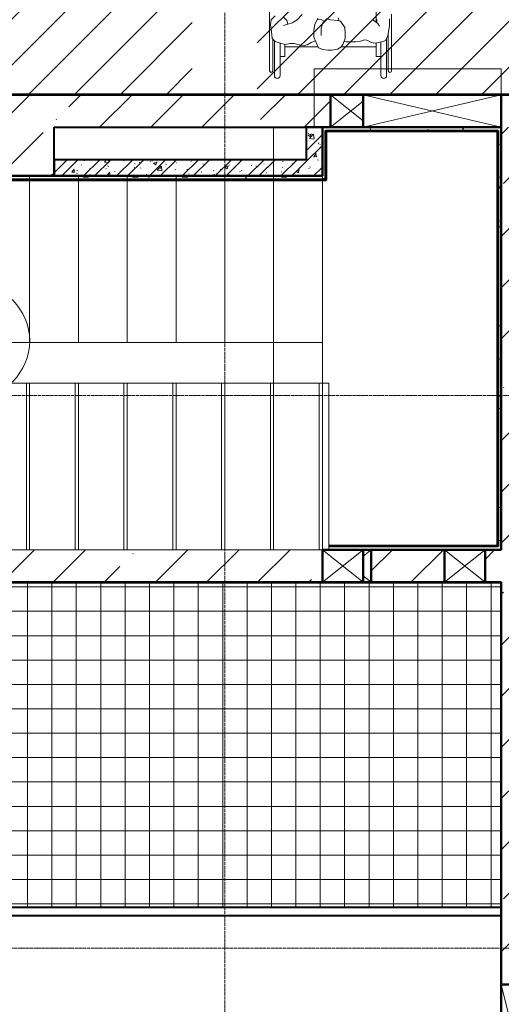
# Model space of a CAD drawing. Header units: millimetres. Extents: x -135639 to 224623, y -383017 to -59102.
# Tile 298 of 494: x 53052 to 56013, y -149868 to -143810. Entities that reach past the tile are written whole.
import ezdxf

# ---------------------------------------------------------------- set-up
doc = ezdxf.new("R2010")
doc.units = ezdxf.units.MM
for name, pattern in [('Линия сетки', [25, 20, -2.5, 0, -2.5]), ('Сверху', [3.96875, 2.38125, -1.5875]), ('Сверху_2_', [4.5, 3, -1.5]), ('Штрих_3_1_5_', [4.5, 3, -1.5])]:
    doc.linetypes.add(name, pattern=pattern)
for name, color, linetype, lineweight in [('A-000-M_MASS', 7, 'Continuous', 18), ('A-010-A_ROOM', 7, 'Continuous', 20), ('A-200-M_WALL', 7, 'Continuous', 18), ('A-200-M_WALL_EXT', 7, 'Continuous', 18), ('A-200-M_WALL_INT', 7, 'Continuous', 18), ('A-200-M_WALL_PAT', 7, 'Continuous', 40), ('A-242-M_STAIR', 7, 'Continuous', 18), ('A-242-MB_STAIR', 7, 'Сверху_2_', 18), ('A-314-M_WINDOW', 7, 'Continuous', 18), ('A-350-H_CEILING', 7, 'Continuous', 18), ('A-700-M_FFE', 7, 'Continuous', 18), ('C-953-M_PARKING', 7, 'Continuous', 18), ('S-280-M_COLUMN', 7, 'Continuous', 18), ('Z-030-M_GRID', 7, 'Continuous', 9), ('Z-060-M_DETAIL', 7, 'Continuous', 18)]:
    doc.layers.add(name, color=color, linetype=linetype, lineweight=lineweight)
pattern_1 = [(50, (0, 0), (218.62117, -19.1268), [22.86, -251.46]), (355, (0, 0), (-42.2919, 229.2684), [18.288, -201.168]), (100.451, (18.22, -1.6), (176.3311, 210.13963), [19.428, -213.708]), (46.184, (0, 60.96), (325.29495, -50.4516), [34.29, -377.19]), (96.636, (27.1, 56.76), (284.883, 296.9127), [29.142, -320.562]), (351.184, (0, 60.96), (284.8858, 296.9107), [27.432, -301.752]), (21, (30.48, 45.72), (181.93753, -122.71832), [22.86, -251.46]), (326, (30.48, 45.72), (74.1622, 221.0262), [18.288, -201.168]), (71.451, (45.64, 35.5), (256.10035, 98.30526), [19.428, -213.708]), (37.5, (0, 0), (3.70639, 101.465895), [3.353, -195.377, 3.353, -200.863, -201.93]), (37.5, (0, 0), (3.70639, 101.465895), [-402.946, 3.353, -198.577]), (7.5, (0, 0), (80.18358, 120.21653), [3.353, -113.081, 3.353, -190.805, -76.962]), (7.5, (0, 0), (80.18358, 120.21653), [-310.591, 3.353, -73.609]), (327.5, (-67.97, 0), (162.70865, -6.87497), [3.353, -72.847, 3.353, -234.391, -315.468]), (327.5, (-67.97, 0), (162.70865, -6.87497), [-313.944, 3.353, -312.115]), (317.5, (-98.45, 0), (177.75468, 30.51183), [3.353, -95.707, 3.353, -154.534, -224.028]), (317.5, (-98.45, 0), (177.75468, 30.51183), [-256.946, 3.353, -220.675])]
pattern_2 = [(45, (0, 0), (-101.02788, 101.02788), []), (45, (67.35, 0), (-101.02788, 101.02788), [])]
pattern_3 = [(0, (0, 0), (406.4, 101.6), [33.528, -271.272, 33.528, -271.272, -1625.6]), (0, (0, 0), (406.4, 101.6), [-609.6, 33.528, -576.072, 33.528, -271.272, -711.2]), (0, (0, 0), (406.4, 101.6), [-1524, 33.528, -169.672, 33.528, -474.472]), (120, (152.4, 50.8), (-291.18818, 301.15272), [33.528, -271.272, 33.528, -271.272, -1625.6]), (120, (152.4, 50.8), (-291.18818, 301.15272), [-609.6, 33.528, -576.072, 33.528, -271.272, -711.2]), (120, (152.4, 50.8), (-291.18818, 301.15272), [-1524, 33.528, -169.672, 33.528, -474.472]), (240, (203.2, 254), (-115.21182, -402.75272), [33.528, -271.272, 33.528, -271.272, -1625.6]), (240, (203.2, 254), (-115.21182, -402.75272), [-609.6, 33.528, -576.072, 33.528, -271.272, -711.2]), (240, (203.2, 254), (-115.21182, -402.75272), [-1524, 33.528, -169.672, 33.528, -474.472])]
pattern_4 = [(45, (0, 0), (-314.309, 314.309), []), (45, (314.3, 0), (-314.309, 314.309), [555.625, -111.125, 3.353, -107.772])]

# ---------------------------------------------------------------- blocks, each defined once
blk = doc.blocks.new('A_PAR_Parking - M_MGN-V10-B1_-7_650_')
at = {"layer": 'C-953-M_PARKING', "lineweight": 9, "true_color": 0xcddce3}
h = blk.add_hatch(dxfattribs=at)
h.set_pattern_fill('FP_4', color=254, style=0, pattern_type=2)
h.set_pattern_definition([(225, (61000, 51900), (141.42136, -141.42136), [])])
h.paths.add_polyline_path([(-1250, 3350), (-1250, 2700), (1300, 2700), (1300, -2650), (2350, -2650), (2350, 3350), (-918, 3350)])
blk = doc.blocks.new('A_PAR_Parking - M_MGN-V50-B1_-7_650_')
at = {"layer": 'C-953-M_PARKING', "lineweight": 9, "true_color": 0xcddce3}
h = blk.add_hatch(dxfattribs=at)
h.set_pattern_fill('FP_9', color=254, style=0, pattern_type=2)
h.set_pattern_definition([(225, (65000, 51900), (141.42136, -141.42136), [])])
h.paths.add_polyline_path([(257.5, 3350), (-1250, 3350), (-1250, 2700), (1300, 2700), (1300, -2650), (2350, -2650), (2350, 3350), (500, 3350)])
at = {"layer": 'A-700-M_FFE', "color": 253, "true_color": 0xaaaaaa}
for p, q in [((1555, 3003.1), (1555, 3232.5)), ((1590, 3232.5), (1590, 3025.8)), ((2210, 3032.1), (2210, 3232.5)), ((2245, 3019.2), (2245, 3232.5)), ((1525, 2854.9), (1525, 3202.5)), ((1545, 3202.5), (1545, 2971.3)), ((2255, 3202.5), (2255, 3009.2)), ((2275, 2609.2), (2275, 3202.5)), ((1590, 3114.5), (1619.6, 3114.5)), ((1619.6, 3114.5), (1619.6, 3031.5)), ((2180.4, 3114.5), (2180.4, 3040.6)), ((2210, 3114.5), (2180.4, 3114.5)), ((1575.4, 3022.9), (1624.5, 3032.5)), ((1619.6, 3054.5), (1834.1, 3054.5)), ((1624.5, 3032.5), (1649.3, 3029)), ((1649.3, 3029), (1676, 3015.4)), ((1823.3, 3042), (1809.6, 3004.4)), ((1837.1, 3058), (1823.3, 3042)), ((1857.6, 3069.8), (1837.1, 3058)), ((1891.9, 3076.5), (1857.6, 3069.8)), ((1916.9, 3076.5), (1891.9, 3076.5)), ((1946.5, 3071.2), (1916.9, 3076.5)), ((1974.6, 3061), (1946.5, 3071.2)), ((1988.9, 3029), (1974.6, 3061)), ((1977.5, 3054.5), (2180.4, 3054.5)), ((2003.1, 2997), (1988.9, 3029)), ((2044.5, 3043.8), (2018.5, 3028.8)), ((2069, 3048.5), (2044.5, 3043.8)), ((2093.6, 3044.2), (2069, 3048.5)), ((2124, 3035.5), (2093.6, 3044.2)), ((2149, 3035.5), (2124, 3035.5)), ((2178.4, 3041.2), (2149, 3035.5)), ((2207.3, 3032.9), (2178.4, 3041.2)), ((2240.9, 3023.3), (2207.3, 3032.9)), ((1538.3, 2923.8), (1547.4, 2988.2)), ((1547.4, 2988.2), (1561.9, 3016.6)), ((1561.9, 3016.6), (1575.4, 3022.9)), ((1676, 3015.4), (1690.9, 3013.3)), ((1690.9, 3013.3), (1722.5, 3022.9)), ((1722.5, 3022.9), (1747.4, 3024.9)), ((1747.4, 3024.9), (1804.9, 3024.9)), ((1804.9, 3024.9), (1816.4, 3023.3)), ((1809.6, 3004.4), (1809.6, 2972)), ((1809.6, 2972), (1812.3, 2937)), ((1957.8, 2941.5), (1957.8, 2985.6)), ((2018.5, 3028.8), (1993.5, 3017.6)), ((2003.1, 2955.5), (2003.1, 2997)), ((2259.7, 3004.5), (2240.9, 3023.3)), ((2262.7, 2961.7), (2259.7, 3004.5)), ((1538.3, 2883.8), (1538.3, 2923.8)), ((1599, 2928), (1610.1, 2912.1)), ((1610.1, 2912.1), (1642.1, 2887.2)), ((1616, 2888), (1614.4, 2908.8)), ((1812.3, 2937), (1839.5, 2898.2)), ((1923.4, 2883.1), (1948.1, 2907.8)), ((1948.1, 2907.8), (1957.8, 2941.5)), ((1982.8, 2889.8), (1996.2, 2916.1)), ((1996.2, 2916.1), (2003.1, 2955.5)), ((2104.5, 2890), (2136, 2908.2)), ((2136, 2908.2), (2188.6, 2924.3)), ((2162.3, 2916.3), (2169.4, 2893.1)), ((2268.9, 2918), (2262.7, 2961.7)), ((2265, 2890.4), (2268.9, 2918)), ((1619.6, 2904.8), (1619.6, 2126.6)), ((1839.5, 2898.2), (1854.5, 2893.9)), ((1847, 2896), (1852.8, 2876.9)), ((1854.5, 2893.9), (1899.4, 2890)), ((1899.4, 2890), (1923.4, 2883.1)), ((1938.2, 2897.9), (1957.8, 2887.9)), ((1957.8, 2887.9), (1982.8, 2889.8)), ((1977.3, 2879), (1981.2, 2889.7)), ((2075, 2856.1), (2104.5, 2890)), ((2169.4, 2893.1), (2187, 2875.5)), ((2240.3, 2865.7), (2265, 2890.4))]:
    blk.add_line(p, q, dxfattribs=at)
for centre, radius in [((1535, 3202.5), 10), ((1572.5, 3232.5), 17.5), ((2227.5, 3232.5), 17.5), ((2265, 3202.5), 10)]:
    blk.add_arc(centre, radius, 0, 180, dxfattribs=at)
blk = doc.blocks.new('135_SLK_GD_AR_rvt-1-B1_-7_650_')
at = {"layer": 'A-200-M_WALL_PAT', "lineweight": 9, "true_color": 0xaaaaaa}
h = blk.add_hatch(dxfattribs=at)
h.set_pattern_fill('FP_1', color=253, style=0, pattern_type=2)
h.set_pattern_definition(pattern_1)
h.paths.add_polyline_path([(63050, 48050), (63050, 48350), (62950, 48350), (62950, 48050)])
h = blk.add_hatch(dxfattribs=at)
h.set_pattern_fill('FP_2', color=253, style=0, pattern_type=2)
h.set_pattern_definition(pattern_2)
h.paths.add_polyline_path([(63050, 48050), (63050, 48350), (62950, 48350), (62950, 48050)])
h = blk.add_hatch(dxfattribs=at)
h.set_pattern_fill('FP_11', color=253, style=0, pattern_type=2)
h.set_pattern_definition(pattern_3)
h.paths.add_polyline_path([(63801, 48330), (64130, 48330), (64130, 48350), (63050, 48350), (63050, 48330), (63070, 48330)])
h = blk.add_hatch(dxfattribs=at)
h.set_pattern_fill('FP_11', color=253, style=0, pattern_type=2)
h.set_pattern_definition(pattern_3)
h.paths.add_polyline_path([(64150, 45770), (64150, 48350), (64130, 48350), (64130, 45770)])
h = blk.add_hatch(dxfattribs=at)
h.set_pattern_fill('FP_1', color=253, style=0, pattern_type=2)
h.set_pattern_definition(pattern_1)
h.paths.add_polyline_path([(61400, 48050), (62950, 48050), (62950, 48150), (61400, 48150)])
h = blk.add_hatch(dxfattribs=at)
h.set_pattern_fill('FP_2', color=253, style=0, pattern_type=2)
h.set_pattern_definition(pattern_2)
h.paths.add_polyline_path([(61400, 48050), (62950, 48050), (62950, 48150), (61400, 48150)])
h = blk.add_hatch(dxfattribs=at)
h.set_pattern_fill('FP_11', color=253, style=0, pattern_type=2)
h.set_pattern_definition(pattern_3)
h.paths.add_polyline_path([(63050, 48030), (63050, 48050), (57950, 48050), (57950, 48030), (61918, 48030)])
h = blk.add_hatch(dxfattribs=at)
h.set_pattern_fill('FP_11', color=253, style=0, pattern_type=2)
h.set_pattern_definition(pattern_3)
h.paths.add_polyline_path([(64150, 45750), (64150, 45770), (63090, 45770), (63090, 45750), (64050, 45750)])
h.paths.add_polyline_path([(57950, 45750), (58887.5, 45750), (58887.5, 45770), (57950, 45770)])
at = {"layer": 'A-350-H_CEILING', "true_color": 0xaaaaaa}
h = blk.add_hatch(dxfattribs=at)
h.set_pattern_fill('FP_15', color=253, style=0, pattern_type=2)
h.set_pattern_definition([(0, (0, 0), (0, 150), []), (90, (0, 0), (-150, 9e-15), [])])
h.paths.add_polyline_path([(57800, 43550), (64150, 43550), (64150, 45550), (57800, 45550), (57800, 45431), (57810, 45430), (57810, 45419), (57750, 45419), (57750, 44480), (57810, 44480), (57810, 44469), (57800, 44469), (57800, 43728.8)])
at = {"layer": 'A-200-M_WALL', "color": 253, "lineweight": 40, "true_color": 0xaaaaaa}
for p, q in [((63070, 48330), (64125, 48330)), ((63070, 48325), (63070, 48330)), ((63070, 48030), (63070, 48325)), ((64125, 48330), (64130, 48330)), ((64130, 48330), (64130, 45775)), ((57970, 48030), (63050, 48030)), ((63070, 48030), (63050, 48030)), ((64130, 45770), (63090, 45770)), ((64130, 45775), (64130, 45770))]:
    blk.add_line(p, q, dxfattribs=at)
at = {"layer": 'A-200-M_WALL_INT', "color": 253, "lineweight": 40, "true_color": 0xaaaaaa}
for p, q in [((66600, 48552), (57750, 48552)), ((59110, 48550), (63100, 48550)), ((64150, 48550), (65000, 48550)), ((63050, 48350), (62950, 48350)), ((62950, 48350), (62950, 48150)), ((63050, 48050), (63050, 48350)), ((63100, 48350), (63050, 48350)), ((63050, 48350), (63050, 48330)), ((64150, 45775), (64150, 48350)), ((63050, 48330), (63050, 48325)), ((63050, 48325), (63050, 48050)), ((63075, 48325), (64125, 48325)), ((63075, 48025), (63075, 48325)), ((64125, 48325), (64125, 45775)), ((62950, 48150), (61400, 48150)), ((61400, 48150), (61400, 48050)), ((63050, 48050), (57950, 48050)), ((61400, 48050), (62950, 48050)), ((62950, 48050), (63050, 48050)), ((57975, 48025), (63050, 48025)), ((63050, 48025), (63070, 48025)), ((63070, 48025), (63075, 48025)), ((64125, 45775), (63090, 45775)), ((63350, 45750), (63800, 45750)), ((64050, 45750), (64150, 45750)), ((64150, 45770), (64150, 45775)), ((64150, 45750), (64150, 45770)), ((57748, 45548), (64148, 45548)), ((63050, 45550), (59110, 45550)), ((63800, 45550), (63350, 45550)), ((64148, 45550), (64050, 45550)), ((64150, 45550), (64148, 45550)), ((64148, 45548), (64148, 40325)), ((64150, 43075), (64150, 45550)), ((64150, 43550), (58250, 43550)), ((58250, 43500), (64150, 43500)), ((64150, 43500), (64150, 43550))]:
    blk.add_line(p, q, dxfattribs=at)
at = {"layer": 'A-242-M_STAIR', "color": 253, "linetype": 'Штрих_3_1_5_', "true_color": 0xaaaaaa}
for p, q in [((61250, 48025), (61250, 47025)), ((61550, 48025), (61550, 47025)), ((61850, 48025), (61850, 47025)), ((62150, 48025), (62150, 47025)), ((62450, 48025), (62450, 47025)), ((62750, 48025), (62750, 47025)), ((63050, 48025), (63050, 47025))]:
    blk.add_line(p, q, dxfattribs=at)
at = {"layer": 'A-242-M_STAIR', "color": 253, "true_color": 0xaaaaaa}
for p, q in [((61250, 48025), (61250, 47025)), ((61550, 48025), (61550, 47025)), ((61850, 48025), (61850, 47025)), ((62150, 48025), (62150, 47025)), ((62450, 48025), (62450, 47025)), ((62750, 48025), (62750, 47025)), ((63050, 48025), (63050, 47025)), ((61189, 47025), (61250, 47025)), ((61250, 47025), (61550, 47025)), ((61550, 47025), (61850, 47025)), ((61850, 47025), (62150, 47025)), ((62150, 47025), (62450, 47025)), ((62450, 47025), (62750, 47025)), ((62750, 47025), (63050, 47025)), ((63050, 47025), (63050, 46775))]:
    blk.add_line(p, q, dxfattribs=at)
at = {"layer": 'A-242-MB_STAIR', "color": 253, "linetype": 'Сверху', "true_color": 0xaaaaaa}
for p, q in [((64150, 48710), (63000, 48710)), ((63000, 48710), (63000, 48350)), ((64150, 45750), (64150, 48710)), ((62750, 48350), (62750, 48050)), ((63000, 48350), (62750, 48350)), ((63050, 48350), (63050, 48050)), ((63300, 48350), (63050, 48350)), ((64150, 45750), (64150, 48350)), ((59150, 48050), (62750, 48050)), ((61250, 48050), (63050, 48050)), ((61250, 48050), (61250, 47025)), ((61250, 48050), (61250, 47025)), ((61250, 48050), (61250, 47025)), ((61250, 48050), (61250, 47025)), ((61550, 48050), (61550, 47025)), ((61550, 48050), (61550, 47025)), ((61550, 48050), (61550, 47025)), ((61550, 48050), (61550, 47025)), ((61850, 48050), (61850, 47025)), ((61850, 48050), (61850, 47025)), ((61850, 48050), (61850, 47025)), ((61850, 48050), (61850, 47025)), ((62150, 48050), (62150, 47025)), ((62150, 48050), (62150, 47025)), ((62150, 48050), (62150, 47025)), ((62150, 48050), (62150, 47025)), ((62450, 48050), (62450, 47025)), ((62450, 48050), (62450, 47025)), ((62450, 48050), (62450, 47025)), ((62450, 48050), (62450, 47025)), ((62750, 48050), (62750, 47025)), ((62750, 48050), (62750, 47025)), ((62750, 48050), (62750, 47025)), ((62750, 48050), (62750, 47025)), ((63050, 48050), (63050, 47025)), ((63050, 48050), (63050, 47025)), ((59150, 47025), (62750, 47025)), ((61189, 47025), (63050, 47025)), ((62750, 47025), (62750, 46775)), ((63050, 47025), (63050, 46775)), ((63050, 46775), (59150, 46775)), ((61250, 45750), (61250, 46775)), ((61250, 45750), (61250, 46775)), ((61550, 45750), (61550, 46775)), ((61550, 45750), (61550, 46775)), ((61850, 45750), (61850, 46775)), ((61850, 45750), (61850, 46775)), ((62150, 45750), (62150, 46775)), ((62150, 45750), (62150, 46775)), ((62450, 45750), (62450, 46775)), ((62450, 45750), (62450, 46775)), ((62750, 46775), (62750, 45750)), ((62750, 45750), (62750, 46775)), ((62750, 45750), (62750, 46775)), ((63050, 45750), (63050, 46775)), ((63050, 45750), (63050, 46775)), ((63050, 45750), (59150, 45750)), ((62750, 45750), (64150, 45750)), ((63300, 45750), (63800, 45750)), ((64050, 45750), (64150, 45750))]:
    blk.add_line(p, q, dxfattribs=at)
at = {"layer": 'C-953-M_PARKING', "color": 253, "lineweight": 18, "true_color": 0xaaaaaa, "rotation": 180}
for name, p in [('A_PAR_Parking - M_MGN-V10-B1_-7_650_', (61000, 51900)), ('A_PAR_Parking - M_MGN-V50-B1_-7_650_', (65000, 51900))]:
    blk.add_blockref(name, p, dxfattribs=at)
blk = doc.blocks.new('231_Отверстие прямоуг _Окно_Стена_ - Ниша под балку-1946998-B1_-7_650_')
at = {"layer": 'A-314-M_WINDOW', "color": 253, "lineweight": 50, "true_color": 0xaaaaaa}
for p, q in [((200, 100), (250, 100)), ((250, 100), (250, -100)), ((250, -100), (200, -100))]:
    blk.add_line(p, q, dxfattribs=at)
at = {"layer": 'Z-060-M_DETAIL', "color": 253, "true_color": 0xaaaaaa}
for p, q in [((250, 100), (200, 100)), ((250, 100), (200, 60)), ((250, 100), (250, -100)), ((200, -60), (250, -100)), ((200, -100), (250, -100))]:
    blk.add_line(p, q, dxfattribs=at)
blk = doc.blocks.new('231_Отверстие прямоуг _Окно_Стена_ - Ниша под балку-V299-B1_-7_650_')
at = {"layer": 'A-314-M_WINDOW', "color": 253, "lineweight": 50, "true_color": 0xaaaaaa}
for p, q in [((0, -100), (0, 100)), ((0, 100), (200, 100)), ((200, -100), (0, -100))]:
    blk.add_line(p, q, dxfattribs=at)
at = {"layer": 'Z-060-M_DETAIL', "color": 253, "true_color": 0xaaaaaa}
for p, q in [((0, 100), (0, -100)), ((200, 100), (0, 100)), ((0, 100), (200, -60)), ((200, 60), (0, -100)), ((0, -100), (200, -100))]:
    blk.add_line(p, q, dxfattribs=at)
blk = doc.blocks.new('231_Отверстие прямоуг _Окно_Стена_ - Ниша под балку-2008958-B1_-7_650_')
at = {"layer": 'A-314-M_WINDOW', "color": 253, "lineweight": 50, "true_color": 0xaaaaaa}
for p, q in [((0, -100), (0, 100)), ((0, 100), (250, 100)), ((250, 100), (250, -100)), ((250, -100), (0, -100))]:
    blk.add_line(p, q, dxfattribs=at)
at = {"layer": 'Z-060-M_DETAIL', "color": 253, "true_color": 0xaaaaaa}
for p, q in [((0, 100), (0, -100)), ((250, 100), (0, 100)), ((250, 100), (0, -100)), ((0, 100), (250, -100)), ((250, 100), (250, -100)), ((0, -100), (250, -100))]:
    blk.add_line(p, q, dxfattribs=at)
blk = doc.blocks.new('231_Отверстие прямоуг _Окно_Стена_ - Ниша под балку-V300-B1_-7_650_')
at = {"layer": 'A-314-M_WINDOW', "color": 253, "lineweight": 50, "true_color": 0xaaaaaa}
for p, q in [((0, -100), (0, 100)), ((0, 100), (250, 100)), ((250, 100), (250, -100)), ((250, -100), (0, -100))]:
    blk.add_line(p, q, dxfattribs=at)
at = {"layer": 'Z-060-M_DETAIL', "color": 253, "true_color": 0xaaaaaa}
for p, q in [((0, 100), (0, -100)), ((250, 100), (0, 100)), ((250, 100), (0, -100)), ((0, 100), (250, -100)), ((250, 100), (250, -100)), ((0, -100), (250, -100))]:
    blk.add_line(p, q, dxfattribs=at)
at = {"layer": 'Z-060-M_DETAIL', "color": 253, "lineweight": 9, "true_color": 0xaaaaaa}
blk.add_line((1, 100), (0, 100), dxfattribs=at)
blk = doc.blocks.new('231_Отверстие прямоуг _Окно_Стена_ - Отверстие-2223992-B1_-7_650_')
at = {"layer": 'A-314-M_WINDOW', "color": 253, "lineweight": 50, "true_color": 0xaaaaaa}
for p, q in [((-300, -100), (-300, 100)), ((-300, 100), (550, 100)), ((550, 100), (550, -100)), ((550, -100), (-300, -100))]:
    blk.add_line(p, q, dxfattribs=at)
at = {"layer": 'Z-060-M_DETAIL', "color": 253, "true_color": 0xaaaaaa}
for p, q in [((-300, 100), (-300, -100)), ((550, 100), (-300, 100)), ((550, 100), (-300, -100)), ((-300, 100), (550, -100)), ((550, 100), (550, -100)), ((-300, -100), (550, -100))]:
    blk.add_line(p, q, dxfattribs=at)
blk = doc.blocks.new('231_Отверстие прямоуг _Окно_Стена_ - Отверстие-2286244-B1_-7_650_')
at = {"layer": 'A-314-M_WINDOW', "color": 253, "lineweight": 50, "true_color": 0xaaaaaa}
for p, q in [((-275, -100), (-275, 100)), ((-275, 100), (525, 100)), ((525, 100), (525, -100)), ((525, -100), (-275, -100))]:
    blk.add_line(p, q, dxfattribs=at)
at = {"layer": 'Z-060-M_DETAIL', "color": 253, "true_color": 0xaaaaaa}
for p, q in [((-275, 100), (-275, -100)), ((525, 100), (-275, 100)), ((525, 100), (-275, -100)), ((-275, 100), (525, -100)), ((525, 100), (525, -100)), ((-275, -100), (525, -100))]:
    blk.add_line(p, q, dxfattribs=at)
blk = doc.blocks.new('135_SLK_K1-2-3_KR_rvt-1-B1_-7_650_')
at = {"layer": 'A-200-M_WALL_PAT', "lineweight": 9, "true_color": 0xaaaaaa}
h = blk.add_hatch(dxfattribs=at)
h.set_pattern_fill('FP_20', color=253, style=0, pattern_type=2)
h.set_pattern_definition(pattern_4)
h.paths.add_polyline_path([(63100, 48350), (63100, 48550), (61400, 48550), (61400, 48350), (61918, 48350)])
h.paths.add_polyline_path([(60035, 48350), (60900, 48350), (60900, 48550), (59110, 48550), (59110, 48350)])
h.paths.add_polyline_path([(58500, 48350), (58860, 48350), (58860, 48550), (58500, 48550), (58500, 48368.9)])
h = blk.add_hatch(dxfattribs=at)
h.set_pattern_fill('FP_20', color=253, style=0, pattern_type=2)
h.set_pattern_definition(pattern_4)
h.paths.add_polyline_path([(64150, 40050), (64350, 40050), (64350, 42275), (64150, 42275), (64150, 40402.3)])
h.paths.add_polyline_path([(64243.4, 43075), (64350, 43075), (64350, 48350), (64150, 48350), (64150, 43075)])
h = blk.add_hatch(dxfattribs=at)
h.set_pattern_fill('FP_20', color=253, style=0, pattern_type=2)
h.set_pattern_definition(pattern_4)
h.paths.add_polyline_path([(63350, 45550), (63800, 45550), (63800, 45750), (63350, 45750), (63350, 45575.8)])
h.paths.add_polyline_path([(63050, 45550), (63050, 45750), (59110, 45750), (59110, 45550), (60035, 45550)])
h.paths.add_polyline_path([(64050, 45550), (64150, 45550), (64150, 45750), (64050, 45750), (64050, 45553.2)])
h.paths.add_polyline_path([(58250, 45550), (58250, 45750), (57750, 45750), (57750, 45550), (58152, 45550)])
h.paths.add_polyline_path([(58860, 45550), (58860, 45750), (58500, 45750), (58500, 45550)])
at = {"layer": 'S-280-M_COLUMN', "lineweight": 9, "true_color": 0xaaaaaa}
h = blk.add_hatch(dxfattribs=at)
h.set_pattern_fill('FP_20', color=253, style=0, pattern_type=2)
h.set_pattern_definition(pattern_4)
h.paths.add_polyline_path([(60900, 48050), (61400, 48050), (61400, 48550), (60900, 48550), (60900, 48350)])
at = {"layer": 'A-000-M_MASS', "color": 253, "true_color": 0xaaaaaa}
for p, q in [((60930, 46775), (61230, 46775)), ((61230, 46775), (61530, 46775)), ((61230, 45750), (61230, 46775)), ((61530, 46775), (61830, 46775)), ((61530, 45750), (61530, 46775)), ((61830, 46775), (62130, 46775)), ((61830, 45750), (61830, 46775)), ((62130, 46775), (62430, 46775)), ((62130, 45750), (62130, 46775)), ((62430, 46775), (62730, 46775)), ((62430, 45750), (62430, 46775)), ((63030, 46775), (62730, 46775)), ((62730, 45750), (62730, 46775)), ((63030, 45750), (63030, 46775)), ((63030, 46775), (63090, 46775)), ((63090, 46775), (63090, 45750)), ((61230, 45750), (60930, 45750)), ((61530, 45750), (61230, 45750)), ((61830, 45750), (61530, 45750)), ((62130, 45750), (61830, 45750)), ((62430, 45750), (62130, 45750)), ((62730, 45750), (62430, 45750)), ((62730, 45750), (63030, 45750)), ((63050, 45750), (63030, 45750))]:
    blk.add_line(p, q, dxfattribs=at)
at = {"layer": 'A-200-M_WALL_EXT', "color": 253, "lineweight": 40, "true_color": 0xaaaaaa}
for p, q in [((63100, 48550), (61400, 48550)), ((61400, 48350), (63100, 48350)), ((64150, 48350), (64150, 45750)), ((63800, 45750), (63350, 45750)), ((64150, 45750), (64050, 45750)), ((59110, 45550), (63050, 45550)), ((63350, 45550), (63800, 45550)), ((64050, 45550), (64150, 45550)), ((64150, 45550), (64150, 43075))]:
    blk.add_line(p, q, dxfattribs=at)
at = {"layer": 'S-280-M_COLUMN', "color": 253, "lineweight": 40, "true_color": 0xaaaaaa}
for p, q in [((61400, 48550), (60900, 48550)), ((61400, 48050), (61400, 48350)), ((60900, 48050), (61400, 48050))]:
    blk.add_line(p, q, dxfattribs=at)
at = {"layer": 'A-314-M_WINDOW', "color": 253, "lineweight": 18, "true_color": 0xaaaaaa}
for name, p in [('231_Отверстие прямоуг _Окно_Стена_ - Ниша под балку-V299-B1_-7_650_', (63100, 48450)), ('231_Отверстие прямоуг _Окно_Стена_ - Ниша под балку-2008958-B1_-7_650_', (63050, 45650)), ('231_Отверстие прямоуг _Окно_Стена_ - Ниша под балку-1946998-B1_-7_650_', (63100, 45650)), ('231_Отверстие прямоуг _Окно_Стена_ - Ниша под балку-V300-B1_-7_650_', (63800, 45650))]:
    blk.add_blockref(name, p, dxfattribs=at)
for name, p, rotation in [('231_Отверстие прямоуг _Окно_Стена_ - Отверстие-2223992-B1_-7_650_', (63850, 48450), 180), ('231_Отверстие прямоуг _Окно_Стена_ - Отверстие-2286244-B1_-7_650_', (64250, 42800), 270)]:
    blk.add_blockref(name, p, dxfattribs=dict(at, rotation=rotation))
blk = doc.blocks.new('050_Марка_Помещение - Номер-620969-B1_-7_650_')
at = {"layer": 'A-010-A_ROOM', "color": 253, "true_color": 0xaaaaaa}
blk.add_circle((0, 0), 3.5, dxfattribs=at)
blk = doc.blocks.new('-1 эт')
at = {"layer": 'Z-030-M_GRID', "color": 253, "linetype": 'Линия сетки', "true_color": 0xaaaaaa}
for p, q in [((62450, -19692), (62450, 89254.1)), ((155948.8, 46700), (-3681, 46700)), ((155949, 43300), (-3680.8, 43300))]:
    blk.add_line(p, q, dxfattribs=at)
at = {"lineweight": 5}
for name in ['135_SLK_GD_AR_rvt-1-B1_-7_650_', '135_SLK_K1-2-3_KR_rvt-1-B1_-7_650_']:
    blk.add_blockref(name, (0, 0), dxfattribs=at)
at = {"layer": 'A-010-A_ROOM', "color": 253, "true_color": 0xaaaaaa, "xscale": 99.99999999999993, "yscale": 99.99999999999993, "zscale": 99.99999999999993}
blk.add_blockref('050_Марка_Помещение - Номер-620969-B1_-7_650_', (60900.4, 47035.6), dxfattribs=at)

msp = doc.modelspace()

# ---------------------------------------------------------------- block references
msp.add_blockref('-1 эт', (-8136.8, -192821.5))

doc.saveas('drawing.dxf')
